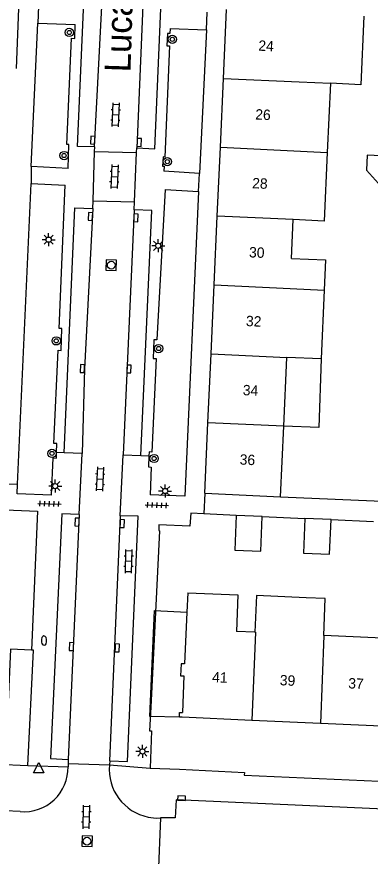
# Model space of a CAD drawing. Extents: x 132994 to 136000, y 393499 to 395512.
# Drawn here: x 133269.7 to 133303.8, y 395171.9 to 395252.8 of the extents above; entities that cross this region are included whole.
import ezdxf

# ---------------------------------------------------------------- set-up
doc = ezdxf.new("R2010")
doc.units = 0
for name, color, linetype in [('gg-afsc-erfafscheiding', 7, 'Continuous'), ('gg-afsc-hekwerk', 7, 'Continuous'), ('gg-afsc-muur', 7, 'Continuous'), ('gg-anno-huisnummerreeks BGT', 7, 'Continuous'), ('gg-anno-openbare ruimte label', 7, 'Continuous'), ('gg-bbg-bijgebouw', 7, 'Continuous'), ('gg-bbg-gedigitaliseerde bebouwing', 7, 'Continuous'), ('gg-bbg-gedigitaliseerde bijgebouw', 7, 'Continuous'), ('gg-bbg-hoofdgebouw', 7, 'Continuous'), ('gg-bbg-luifel en loopbrug', 7, 'Continuous'), ('gg-bbg-tussenscheiding', 7, 'Continuous'), ('gg-knt-verharding', 7, 'Continuous'), ('gg-knt-verharding nz', 7, 'Continuous'), ('gt-grn-weggrens', 7, 'Continuous'), ('gt-symb-boom', 7, 'Continuous'), ('gt-symb-brandkraan', 7, 'Continuous'), ('gt-symb-klinker verharding', 7, 'Continuous'), ('gt-symb-kolk', 7, 'Continuous'), ('gt-symb-lichtmast', 7, 'Continuous'), ('gt-symb-rioolschacht', 7, 'Continuous'), ('gt-symb-tegel verharding', 7, 'Continuous'), ('gt-symb-waterafsluiter', 7, 'Continuous')]:
    doc.layers.add(name, color=color, linetype=linetype)

# ---------------------------------------------------------------- blocks, each defined once
blk = doc.blocks.new('gt0-BOOM')
at = {"layer": 'gt-symb-boom'}
for radius in [0.4, 0.2]:
    blk.add_circle((0, 0), radius, dxfattribs=at)
blk = doc.blocks.new('gt0-KL1')
at = {"layer": 'gt-symb-klinker verharding'}
for p, q in [((-1.15, 0.3), (1.15, 0.3)), ((-1, -0.3), (-1, 0.3)), ((-0.5, 0.3), (-0.5, 0.45)), ((0, -0.3), (0, 0.3)), ((0.5, 0.3), (0.5, 0.45)), ((1, -0.3), (1, 0.3)), ((-1.15, -0.3), (1.15, -0.3)), ((-0.5, -0.45), (-0.5, -0.3)), ((0.5, -0.45), (0.5, -0.3))]:
    blk.add_line(p, q, dxfattribs=at)
blk = doc.blocks.new('gt0-KOLK')
at = {"layer": 'gt-symb-kolk'}
blk.add_lwpolyline([(0, 0), (0.375, 0), (0.375, 0.4), (-0.375, 0.4), (-0.375, 0), (0, 0)], dxfattribs=at)
blk = doc.blocks.new('gt0-LMAST')
at = {"layer": 'gt-symb-lichtmast'}
for p, q in [((-0.182, 0.173), (-0.447, 0.438)), ((-0.005, 0.246), (-0.005, 0.621)), ((0.172, 0.173), (0.437, 0.438)), ((-0.255, -0.004), (-0.63, -0.004)), ((-0.182, -0.181), (-0.447, -0.446)), ((-0.005, -0.254), (-0.005, -0.629)), ((0.437, -0.446), (0.172, -0.181)), ((0.245, -0.004), (0.62, -0.004))]:
    blk.add_line(p, q, dxfattribs=at)
blk.add_circle((-0.005, -0.004), 0.25, dxfattribs=at)
blk = doc.blocks.new('gt0-RS')
at = {"layer": 'gt-symb-rioolschacht'}
blk.add_lwpolyline([(-0.5, -0.5), (0.5, -0.5), (0.5, 0.5), (-0.5, 0.5)], close=True, dxfattribs=at)
blk.add_circle((0, 0), 0.375, dxfattribs=at)
blk = doc.blocks.new('gt0-BR')
at = {"layer": 'gt-symb-brandkraan'}
for centre, radius, start, end in [((-0.244, 0), 0.206, 107.56694, 252.43307), ((0.599, -2.664), 3, 106.89205, 107.56694), ((0, -0.691), 0.938, 73.10799, 106.89205), ((-0.599, -2.664), 3, 72.43309, 73.10799), ((0.244, 0), 0.206, 287.56695, 72.43309), ((0.599, 2.664), 3, 252.43307, 253.10797), ((0, 0.691), 0.938, 253.10797, 286.89206), ((-0.599, 2.664), 3, 286.89206, 287.56695)]:
    blk.add_arc(centre, radius, start, end, dxfattribs=at)
blk = doc.blocks.new('gt0-TEG1')
at = {"layer": 'gt-symb-tegel verharding'}
for p, q in [((-1.125, 0), (1.125, 0)), ((-0.9, -0.25), (-0.9, 0.25)), ((-0.45, -0.25), (-0.45, 0.25)), ((0, -0.25), (0, 0.25)), ((0.45, -0.25), (0.45, 0.25)), ((0.9, -0.25), (0.9, 0.25))]:
    blk.add_line(p, q, dxfattribs=at)
blk = doc.blocks.new('gt0-WAFSL')
at = {"layer": 'gt-symb-waterafsluiter'}
for p, q in [((-0.5, -0.333), (0, 0.667)), ((0, 0.667), (0.5, -0.333)), ((0.5, -0.333), (-0.5, -0.333))]:
    blk.add_line(p, q, dxfattribs=at)

msp = doc.modelspace()

# ---------------------------------------------------------------- linework, layer by layer
at = {"layer": 'gg-afsc-erfafscheiding'}
for p, q in [((133295.111, 395206.57), (133307.625, 395206.032)), ((133293.353, 395204.664), (133297.478, 395204.498)), ((133299.995, 395204.385), (133304.081, 395204.201))]:
    msp.add_line(p, q, dxfattribs=at)
at = {"layer": 'gg-afsc-hekwerk'}
msp.add_line((133283.452, 395203.3), (133282.615, 395186.314), dxfattribs=at)
at = {"layer": 'gg-afsc-muur'}
for p, q in [((133290.849, 395204.771), (133287.717, 395204.934)), ((133282.615, 395186.314), (133282.488, 395184.034)), ((133285.378, 395180.321), (133291.657, 395180.004))]:
    msp.add_line(p, q, dxfattribs=at)
msp.add_lwpolyline([(133287.717, 395204.934), (133286.465, 395204.999), (133286.363, 395203.728), (133283.391, 395203.873), (133283.373, 395203.316), (133283.452, 395203.3)], dxfattribs=at)
at = {"layer": 'gg-bbg-bijgebouw'}
msp.add_line((133293.353, 395204.664), (133290.849, 395204.771), dxfattribs=at)
msp.add_lwpolyline([(133290.849, 395204.771), (133290.707, 395201.439), (133293.211, 395201.332), (133293.353, 395204.664)], dxfattribs=at)
at = {"layer": 'gg-bbg-gedigitaliseerde bebouwing'}
for p, q in [((133299.932, 395246.417), (133299.63, 395239.746)), ((133296.168, 395229.543), (133296.336, 395233.28)), ((133299.344, 395226.496), (133299.045, 395219.86)), ((133295.439, 395213.372), (133295.738, 395220.009)), ((133299.045, 395219.86), (133295.738, 395220.009)), ((133295.111, 395206.57), (133295.439, 395213.372)), ((133292.63, 395193.52), (133290.862, 395193.601)), ((133305.917, 395192.914), (133299.304, 395193.216))]:
    msp.add_line(p, q, dxfattribs=at)
for points in [[(133303.165, 395252.867), (133302.868, 395246.271), (133299.932, 395246.417)], [(133299.63, 395239.746), (133299.332, 395233.141), (133296.336, 395233.28)], [(133296.168, 395229.543), (133299.475, 395229.394), (133299.344, 395226.496)], [(133286.16, 395197.33), (133291.015, 395197.116), (133290.862, 395193.601)], [(133297.604, 395196.833), (133292.799, 395197.062), (133292.63, 395193.52)], [(133299.304, 395193.216), (133299.438, 395196.764), (133297.604, 395196.833)]]:
    msp.add_lwpolyline(points, dxfattribs=at)
at = {"layer": 'gg-bbg-gedigitaliseerde bijgebouw'}
msp.add_line((133299.995, 395204.385), (133297.478, 395204.498), dxfattribs=at)
for points in [[(133306.789, 395239.344), (133303.483, 395239.492), (133303.419, 395238.054), (133305.155, 395236.122), (133306.646, 395236.055), (133306.502, 395232.766)], [(133297.478, 395204.498), (133297.327, 395201.151), (133299.845, 395201.038), (133299.995, 395204.385)]]:
    msp.add_lwpolyline(points, dxfattribs=at)
at = {"layer": 'gg-bbg-hoofdgebouw'}
for p, q in [((133269.627, 395247.84), (133269.915, 395254.479)), ((133289.62, 395246.89), (133289.92, 395253.526)), ((133289.319, 395240.254), (133289.62, 395246.89)), ((133289.019, 395233.618), (133289.319, 395240.254)), ((133288.718, 395226.981), (133289.019, 395233.618)), ((133288.418, 395220.346), (133288.718, 395226.981)), ((133288.117, 395213.71), (133288.418, 395220.346)), ((133287.81, 395206.92), (133288.117, 395213.71)), ((133287.81, 395206.92), (133295.111, 395206.57)), ((133286.16, 395197.33), (133286.078, 395195.469)), ((133285.642, 395185.336), (133285.356, 395185.347)), ((133292.361, 395185.033), (133285.642, 395185.336)), ((133298.983, 395184.735), (133292.361, 395185.033)), ((133305.577, 395184.437), (133298.983, 395184.735))]:
    msp.add_line(p, q, dxfattribs=at)
for points in [[(133267.79, 395205.347), (133271.68, 395205.19), (133271.1, 395191.8)], [(133286.078, 395195.469), (133285.86, 395190.48), (133285.54, 395190.49), (133285.48, 395189.33), (133285.8, 395189.32), (133285.659, 395185.79)], [(133271.1, 395191.8), (133269.05, 395191.9), (133268.79, 395186.08), (133262.05, 395186.386)], [(133285.356, 395185.347), (133285.373, 395185.801), (133285.659, 395185.79)]]:
    msp.add_lwpolyline(points, dxfattribs=at)
at = {"layer": 'gg-bbg-luifel en loopbrug'}
for points in [[(133299.045, 395219.86), (133298.81, 395213.252), (133295.439, 395213.372)], [(133285.356, 395185.347), (133282.511, 395185.414), (133282.946, 395195.607), (133286.078, 395195.469)]]:
    msp.add_lwpolyline(points, dxfattribs=at)
at = {"layer": 'gg-bbg-tussenscheiding'}
for p, q in [((133289.62, 395246.89), (133296.934, 395246.553)), ((133296.934, 395246.553), (133299.932, 395246.417)), ((133289.319, 395240.254), (133299.63, 395239.746)), ((133296.336, 395233.28), (133289.019, 395233.618)), ((133288.718, 395226.981), (133296.037, 395226.647)), ((133296.037, 395226.647), (133299.344, 395226.496)), ((133288.418, 395220.346), (133295.738, 395220.009)), ((133295.439, 395213.372), (133288.117, 395213.71)), ((133299.304, 395193.216), (133298.983, 395184.735))]:
    msp.add_line(p, q, dxfattribs=at)
msp.add_lwpolyline([(133292.63, 395193.52), (133292.72, 395193.516), (133292.361, 395185.033)], dxfattribs=at)
at = {"layer": 'gg-knt-verharding'}
for p, q in [((133271.057, 395238.382), (133271.697, 395252.199)), ((133271.697, 395252.199), (133275.307, 395252.07)), ((133284.473, 395251.696), (133287.98, 395251.555)), ((133287.98, 395251.555), (133287.295, 395237.716)), ((133277.043, 395235.103), (133277.173, 395239.84)), ((133277.173, 395239.84), (133281.228, 395239.75)), ((133281.025, 395234.995), (133281.228, 395239.75)), ((133281.228, 395239.75), (133281.247, 395240.19)), ((133274.619, 395238.211), (133271.057, 395238.382)), ((133287.295, 395237.716), (133283.863, 395237.939)), ((133269.749, 395207.779), (133271.05, 395236.75)), ((133271.05, 395236.75), (133274.352, 395236.61)), ((133283.984, 395236.181), (133287.211, 395236.003)), ((133287.211, 395236.003), (133285.872, 395206.646)), ((133277.022, 395234.354), (133277.043, 395235.103)), ((133277.043, 395235.103), (133281.025, 395234.995)), ((133280.992, 395234.225), (133281.025, 395234.995)), ((133275.969, 395210.743), (133274.243, 395210.805)), ((133275.7, 395204.869), (133275.969, 395210.743)), ((133279.947, 395210.605), (133281.653, 395210.561)), ((133285.872, 395206.646), (133282.526, 395206.758)), ((133221.933, 395182.861), (133270.741, 395180.689)), ((133274.623, 395180.87), (133274.613, 395180.569)), ((133274.637, 395181.27), (133274.623, 395180.87)), ((133274.623, 395180.87), (133278.608, 395180.735)), ((133278.661, 395181.134), (133278.608, 395180.735)), ((133282.525, 395180.432), (133285.378, 395180.321)), ((133270.009, 395176.25), (133268.535, 395176.317)), ((133283.53, 395175.627), (133283.321, 395170.106))]:
    msp.add_line(p, q, dxfattribs=at)
for points in [[(133277.149, 395240.281), (133275.533, 395240.324), (133276.778, 395268.935), (133278.496, 395268.849)], [(133281.247, 395240.19), (133282.981, 395240.096), (133284.227, 395268.682), (133282.477, 395268.812)], [(133274.619, 395238.211), (133274.702, 395240.515), (133274.512, 395240.523), (133274.965, 395250.749), (133275.26, 395250.736), (133275.307, 395252.07)], [(133284.473, 395251.696), (133284.452, 395251.197), (133284.198, 395251.208), (133284.145, 395250.024), (133284.402, 395250.013), (133283.942, 395239.305), (133283.782, 395239.315), (133283.725, 395238.443), (133283.891, 395238.433), (133283.863, 395237.939)], [(133277.173, 395239.84), (133277.185, 395240.28), (133277.149, 395240.281)], [(133273.517, 395210.838), (133273.542, 395211.693), (133273.248, 395211.706), (133273.65, 395220.691), (133273.949, 395220.677), (133274.02, 395222.78), (133273.744, 395222.792), (133274.352, 395236.61)], [(133283.984, 395236.181), (133283.185, 395221.683), (133282.884, 395221.697), (133282.818, 395219.902), (133283.105, 395219.89), (133282.705, 395210.887), (133282.435, 395210.899), (133282.424, 395210.527)], [(133274.243, 395210.805), (133275.278, 395234.431), (133277.022, 395234.354)], [(133281.653, 395210.561), (133282.712, 395234.154), (133280.992, 395234.225)], [(133273.02, 395206.746), (133273.184, 395210.317), (133273.501, 395210.302), (133273.517, 395210.838)], [(133279.677, 395204.749), (133279.651, 395204.75), (133279.947, 395210.605)], [(133282.424, 395210.527), (133282.391, 395209.451), (133282.642, 395209.44), (133282.526, 395206.758)], [(133273.02, 395206.746), (133269.707, 395206.853), (133269.749, 395207.779)], [(133275.7, 395204.869), (133274.02, 395204.94), (133272.917, 395181.364), (133274.637, 395181.27)], [(133278.661, 395181.134), (133280.368, 395181.074), (133281.372, 395204.701), (133279.677, 395204.749)], [(133270.741, 395180.689), (133271.291, 395191.791), (133271.1, 395191.8)], [(133282.488, 395184.034), (133282.685, 395184.025), (133282.525, 395180.432)], [(133291.657, 395180.004), (133291.603, 395179.744), (133332.136, 395177.944)], [(133329.736, 395173.514), (133327.298, 395173.641), (133327.386, 395175.477), (133285.038, 395177.374), (133284.942, 395175.646), (133283.53, 395175.627)], [(133282.361, 395175.71), (133283.12, 395175.621), (133283.53, 395175.627)]]:
    msp.add_lwpolyline(points, dxfattribs=at)
for centre, radius, start, end in [((133270.374, 395180.474), 4.24, 265.06114, 1.28006), ((133283.286, 395180.315), 4.697, 174.86502, 258.64456)]:
    msp.add_arc(centre, radius, start, end, dxfattribs=at)
at = {"layer": 'gg-knt-verharding nz'}
for p, q in [((133282.477, 395268.812), (133281.247, 395240.19)), ((133280.992, 395234.225), (133279.947, 395210.605)), ((133275.7, 395204.869), (133274.637, 395181.27)), ((133278.661, 395181.134), (133279.677, 395204.749))]:
    msp.add_line(p, q, dxfattribs=at)
for points in [[(133278.496, 395268.849), (133277.981, 395256.312), (133277.149, 395240.281)], [(133277.022, 395234.354), (133276.194, 395218.909), (133275.969, 395210.743)]]:
    msp.add_lwpolyline(points, dxfattribs=at)
at = {"layer": 'gt-grn-weggrens'}
for p, q in [((133271.759, 395253.859), (133271.697, 395252.199)), ((133287.98, 395251.555), (133288.057, 395253.253)), ((133271.057, 395238.382), (133271.05, 395236.75)), ((133287.211, 395236.003), (133287.295, 395237.716)), ((133274.243, 395210.805), (133273.517, 395210.838)), ((133281.653, 395210.561), (133282.424, 395210.527)), ((133267.89, 395207.86), (133269.749, 395207.779)), ((133287.81, 395206.92), (133287.717, 395204.934)), ((133270.741, 395180.689), (133274.613, 395180.569)), ((133278.608, 395180.735), (133282.525, 395180.432))]:
    msp.add_line(p, q, dxfattribs=at)

# ---------------------------------------------------------------- block references
at = {"layer": 'gt-symb-boom'}
for p in [(133274.734, 395251.311), (133284.682, 395250.651), (133274.234, 395239.45), (133284.193, 395238.865), (133273.476, 395221.599), (133283.355, 395220.856), (133273.065, 395210.753), (133282.921, 395210.263)]:
    msp.add_blockref('gt0-BOOM', p, dxfattribs=at)
at = {"layer": 'gt-symb-brandkraan', "rotation": -89.31248364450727}
msp.add_blockref('gt0-BR', (133272.299, 395192.713), dxfattribs=at)
at = {"layer": 'gt-symb-klinker verharding'}
for p, rotation in [((133279.201, 395243.383), -92.57914749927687), ((133279.101, 395237.426), -92.57914749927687), ((133277.696, 395208.287), -92.5791474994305), ((133280.47, 395200.354), 89.02606556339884), ((133276.388, 395175.721), 89.02606556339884)]:
    msp.add_blockref('gt0-KL1', p, dxfattribs=dict(at, rotation=rotation))
at = {"layer": 'gt-symb-kolk'}
for p, rotation in [((133277.201, 395240.926), 87.07752733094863), ((133281.277, 395240.724), -92.46466335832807), ((133276.977, 395233.571), 86.67392639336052), ((133280.953, 395233.458), -92.75083479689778), ((133276.193, 395218.909), 86.96313105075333), ((133280.296, 395218.896), -92.5791475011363), ((133275.674, 395204.13), 87.53533664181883), ((133279.644, 395204), -92.46466335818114), ((133275.143, 395192.133), 87.47809205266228), ((133279.154, 395192.022), -92.35015952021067), ((133285.567, 395177.342), -2.579147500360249)]:
    msp.add_blockref('gt0-KOLK', p, dxfattribs=dict(at, rotation=rotation))
at = {"layer": 'gt-symb-lichtmast'}
for p in [(133272.75, 395231.348), (133283.321, 395230.763), (133273.383, 395207.61), (133283.989, 395207.134), (133281.798, 395182.041)]:
    msp.add_blockref('gt0-LMAST', p, dxfattribs=at)
at = {"layer": 'gt-symb-rioolschacht'}
for p, rotation in [((133278.784, 395228.896), -92.06381973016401), ((133276.448, 395173.389), 178.28164199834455)]:
    msp.add_blockref('gt0-RS', p, dxfattribs=dict(at, rotation=rotation))
at = {"layer": 'gt-symb-tegel verharding'}
for p, rotation in [((133272.815, 395205.9), -1.6611120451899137), ((133283.192, 395205.766), -2.235636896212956)]:
    msp.add_blockref('gt0-TEG1', p, dxfattribs=dict(at, rotation=rotation))
at = {"layer": 'gt-symb-waterafsluiter'}
msp.add_blockref('gt0-WAFSL', (133271.783, 395180.306), dxfattribs=at)

# ---------------------------------------------------------------- texts
at = {"layer": 'gg-anno-huisnummerreeks BGT'}
for s, p in [('24', (133292.968, 395249.558)), ('26', (133292.668, 395242.932)), ('28', (133292.368, 395236.306)), ('30', (133292.066, 395229.649)), ('32', (133291.766, 395223.025)), ('34', (133291.465, 395216.368)), ('36', (133291.162, 395209.681)), ('41', (133288.509, 395188.711)), ('39', (133295.035, 395188.417)), ('37', (133301.641, 395188.119))]:
    msp.add_text(s, height=1, rotation=357.4, dxfattribs=at).set_placement(p)
at = {"layer": 'gg-anno-openbare ruimte label'}
msp.add_text('Lucas Meijerstraat', height=2.5, rotation=88.2, dxfattribs=at).set_placement((133280.636, 395247.445))

doc.saveas('drawing.dxf')
